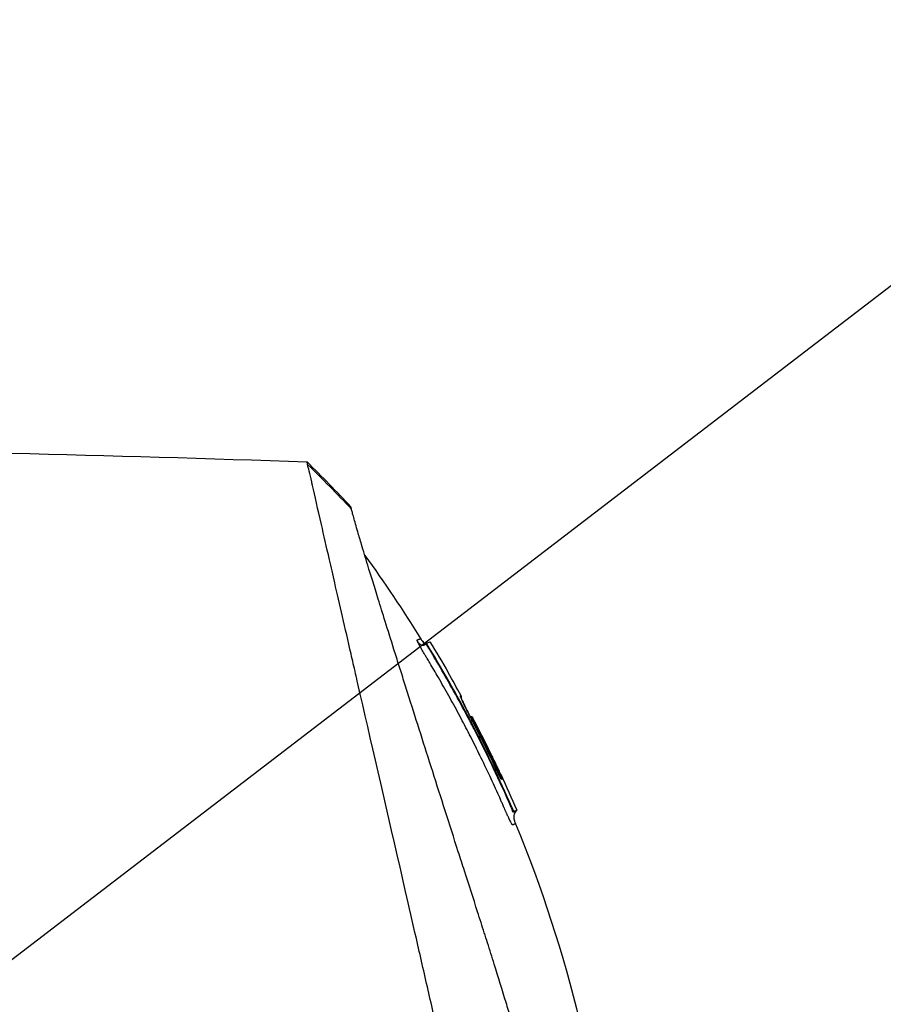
# Model space of a CAD drawing. Header units: millimetres. Extents: x 0 to 4378, y 0 to 2397.
# Tile 486 of 656: x 1515 to 1569, y 1876 to 1937. Entities that reach past the tile are written whole.
import ezdxf

# ---------------------------------------------------------------- set-up
doc = ezdxf.new("R2010")
doc.units = ezdxf.units.MM
doc.header["$LTSCALE"] = 0.2
doc.styles.add('Rainbow-4.0 Style', font='malgunsl.ttf')
doc.styles.add('Rainbow-5.0 Style', font='malgunsl.ttf')
doc.dimstyles.new('Rainbow-4.0 Style', dxfattribs={"dimtxt": 3.5, "dimasz": 2.5, "dimexe": 1, "dimexo": 1, "dimgap": 1, "dimtad": 1, "dimdsep": 46, "dimtxsty": 'Rainbow-4.0 Style', "dimcen": 0, "dimclrd": 251, "dimclre": 251, "dimclrt": 7, "dimazin": 3, "dimtp": 0.1, "dimtm": 0.1, "dimtfac": 0.61, "dimtmove": 0, "dimatfit": 3, "dimfxl": 1, "dimlwd": -1, "dimlwe": -1, "dimarcsym": 1})
doc.dimstyles.new('Rainbow-5.0 Style', dxfattribs={"dimtxt": 4.5, "dimasz": 2.5, "dimexe": 1, "dimexo": 1, "dimgap": 1, "dimtad": 1, "dimdsep": 46, "dimtxsty": 'Rainbow-5.0 Style', "dimcen": 0, "dimclrd": 251, "dimclre": 251, "dimclrt": 7, "dimazin": 3, "dimtp": 0.1, "dimtm": 0.1, "dimtfac": 0.61, "dimtmove": 0, "dimatfit": 3, "dimfxl": 1, "dimlwd": -1, "dimlwe": -1, "dimarcsym": 1})

# ---------------------------------------------------------------- blocks, each defined once
blk = doc.blocks.new('*D148')
at = {"color": 251, "linetype": 'ByBlock', "transparency": 16777216}
for p, q in [((1501.444, 1915.685), (1501.444, 1965.265)), ((1612.144, 1804.581), (1612.144, 1965.265)), ((1513.944, 1960.265), (1599.644, 1960.265))]:
    blk.add_line(p, q, dxfattribs=at)
at = {"color": 251, "transparency": 16777216}
for points in [[(1513.944, 1962.349), (1513.944, 1958.182), (1501.444, 1960.265)], [(1599.644, 1962.349), (1599.644, 1958.182), (1612.144, 1960.265)]]:
    blk.add_solid(points, dxfattribs=at)
at = {"layer": 'Defpoints', "color": 0, "transparency": 16777216}
for p in [(1612.144, 1960.265), (1501.444, 1910.685), (1612.144, 1799.581)]:
    blk.add_point(p, dxfattribs=at)
at = {"color": 7, "transparency": 16777216, "insert": (1556.794, 1974.366), "char_height": 17.5, "attachment_point": 5, "style": 'Rainbow-4.0 Style'}
blk.add_mtext('110.7', dxfattribs=at)
blk = doc.blocks.new('Blk$A17R2-5W24F')
for p, q in [((-71.474, 1397.995), (-71.441, 1398.028)), ((-71.441, 1398.028), (-71.474, 1397.994)), ((-71.441, 1398.028), (-71.474, 1397.994)), ((-71.44, 1398.028), (-71.441, 1398.028)), ((-71.304, 1397.76), (-71.33, 1397.733)), ((-70.107, 1396.189), (-70.103, 1396.191)), ((-69.344, 1394.74), (-69.304, 1394.756)), ((-68.727, 1393.452), (-68.724, 1393.453)), ((-68.587, 1393.414), (-68.626, 1393.399)), ((-68.595, 1393.17), (-68.595, 1393.17)), ((-68.595, 1393.17), (-68.595, 1393.17)), ((-68.531, 1393.2), (-68.594, 1393.167)), ((-67.501, 1391.148), (-67.501, 1391.148)), ((-66.761, 1389.577), (-66.824, 1389.552)), ((-66.193, 1387.811), (-66.165, 1387.839)), ((-66.075, 1387.523), (-66.027, 1387.571)), ((-65.85, 1387.642), (-66.027, 1387.571)), ((-65.85, 1387.642), (-65.898, 1387.594))]:
    blk.add_line(p, q)
for centre, radius, start, end in [((-141.482, 1355.315), 82.251, 28.65417, 29.79846), ((-140.819, 1355.669), 81.499, 25.8226, 27.58961), ((-139.709, 1356.018), 80.096, 23.38669, 25.31635)]:
    blk.add_arc(centre, radius, start, end)
for centre, major_axis, ratio, start_param, end_param in [((-95.83, 1370.693), (-32.061, 52.728), 0.606634, 5.046093, 5.111834), ((-68.714, 1393.352), (-0.0464, 0.0886), 0.999416, 4.712389, 6.054791), ((-68.628, 1393.361), (-0.128, 0.063), 0.594731, 5.762809, 5.79176), ((-140.153, 1355.885), (-19.755, 78.233), 1, 4.895457, 4.945383), ((-140.45, 1355.803), (37.396, -71.919), 1, 1.521054, 1.570796), ((-66.146, 1387.846), (-0.119, 0.275), 0.068445, 1.568989, 3.139782), ((-66.476, 1387.597), (-0.37, 0.869), 0.066623, 2.176603, 2.707657)]:
    blk.add_ellipse(centre, major_axis=major_axis, ratio=ratio, start_param=start_param, end_param=end_param)
for points in [[(-152.255, 1410.19), (-127.792, 1410.436), (-103.317, 1410.132), (-78.867, 1409.281)], [(-78.867, 1409.281), (-77.94, 1408.37), (-77.032, 1407.44), (-76.146, 1406.49)], [(-75.281, 1403.472), (-74.067, 1401.793), (-72.912, 1400.069), (-71.825, 1398.305)], [(-71.825, 1398.305), (-71.825, 1398.305), (-71.825, 1398.305), (-71.825, 1398.305)], [(-71.526, 1397.946), (-71.527, 1397.945), (-71.528, 1397.944), (-71.528, 1397.944)], [(-71.474, 1397.995), (-71.474, 1397.994), (-71.475, 1397.994), (-71.475, 1397.994)], [(-71.474, 1397.995), (-71.474, 1397.995), (-71.474, 1397.995), (-71.474, 1397.995)], [(-71.473, 1397.986), (-71.473, 1397.986), (-71.473, 1397.986), (-71.473, 1397.986)], [(-71.473, 1397.986), (-71.473, 1397.986), (-71.473, 1397.986), (-71.473, 1397.986)], [(-71.441, 1398.028), (-71.441, 1398.028), (-71.441, 1398.028), (-71.441, 1398.028)], [(-71.236, 1398.11), (-70.85, 1397.476), (-70.472, 1396.836), (-70.103, 1396.191)], [(-70.103, 1396.191), (-70.099, 1396.184), (-70.096, 1396.176), (-70.094, 1396.168)], [(-66.842, 1389.875), (-66.5, 1389.135), (-66.169, 1388.391), (-65.85, 1387.642)], [(-66.824, 1389.552), (-66.824, 1389.554), (-66.825, 1389.555), (-66.825, 1389.556)]]:
    blk.add_open_spline(points, degree=3)
for points, knots in [([(-152.255, 1410.19), (-152.255, 1410.19), (-152.168, 1410.102), (-151.823, 1409.757), (-151.566, 1409.501), (-151.007, 1408.942), (-150.749, 1408.683), (-150.073, 1408.008), (-149.632, 1407.567), (-148.859, 1406.793), (-148.562, 1406.497), (-146.042, 1403.977), (-143.013, 1400.948), (-138.409, 1396.344), (-137.449, 1395.384), (-135.963, 1393.898), (-135.449, 1393.384), (-133.813, 1391.748), (-132.672, 1390.607), (-130.919, 1388.854), (-130.319, 1388.254), (-128.4, 1386.335), (-127.067, 1385.002), (-125.371, 1383.307), (-125.025, 1382.96), (-124.319, 1382.254), (-123.961, 1381.896), (-123.24, 1381.175), (-122.878, 1380.813), (-121.659, 1379.594), (-120.799, 1378.734), (-119.043, 1376.979), (-118.147, 1376.082), (-116.937, 1374.873), (-116.626, 1374.561), (-115.729, 1373.664), (-115.143, 1373.079), (-114.064, 1372), (-113.573, 1371.509), (-112.988, 1370.924), (-112.895, 1370.83), (-112.724, 1370.66), (-112.649, 1370.585), (-112.483, 1370.418), (-112.394, 1370.33), (-112.252, 1370.188), (-112.201, 1370.137), (-112.096, 1370.032), (-112.046, 1369.982), (-111.864, 1369.8), (-111.742, 1369.678), (-111.442, 1369.378), (-111.319, 1369.255), (-111.087, 1369.023), (-110.943, 1368.878), (-110.612, 1368.548), (-110.476, 1368.411), (-110.274, 1368.21), (-110.224, 1368.16), (-110.135, 1368.071), (-110.027, 1367.963), (-109.746, 1367.682), (-109.592, 1367.527), (-109.306, 1367.242), (-109.186, 1367.123), (-108.984, 1366.92), (-108.907, 1366.843), (-108.705, 1366.641), (-108.583, 1366.519), (-106.77, 1364.706), (-105.092, 1363.027), (-102.635, 1360.571), (-101.854, 1359.79), (-100.327, 1358.263), (-99.581, 1357.517), (-98.479, 1356.415), (-98.12, 1356.057), (-97.062, 1354.998), (-96.364, 1354.3), (-94.346, 1352.283), (-93.037, 1350.973), (-90.563, 1348.5), (-89.391, 1347.327), (-88.113, 1346.049), (-87.978, 1345.915), (-87.71, 1345.647), (-87.577, 1345.514), (-87.313, 1345.249), (-87.188, 1345.125), (-85.952, 1343.889), (-84.779, 1342.715), (-83.493, 1341.43), (-83.274, 1341.211), (-82.957, 1340.893), (-82.857, 1340.794), (-82.593, 1340.53), (-82.428, 1340.364), (-82.144, 1340.081), (-82.026, 1339.963), (-81.803, 1339.74), (-81.698, 1339.635), (-81.441, 1339.377), (-81.287, 1339.224), (-80.936, 1338.873), (-80.739, 1338.675), (-80.353, 1338.289), (-80.164, 1338.101), (-79.814, 1337.751), (-79.653, 1337.59), (-79.347, 1337.284), (-79.202, 1337.139), (-78.87, 1336.807), (-78.685, 1336.621), (-78.187, 1336.124), (-77.877, 1335.813), (-77.289, 1335.226), (-77.013, 1334.949), (-76.223, 1334.16), (-75.726, 1333.663), (-74.837, 1332.774), (-74.44, 1332.377), (-73.733, 1331.67), (-73.419, 1331.355), (-72.86, 1330.797), (-72.612, 1330.549), (-72.173, 1330.11), (-71.979, 1329.916), (-71.636, 1329.573), (-71.485, 1329.422), (-70.842, 1328.779), (-70.458, 1328.395), (-70.166, 1328.103), (-70.136, 1328.073), (-70.008, 1327.945), (-69.933, 1327.87), (-69.858, 1327.795), (-69.84, 1327.777), (-69.815, 1327.751), (-69.809, 1327.746), (-69.809, 1327.746)], [-65.722169, -65.722169, -65.722169, -65.722169, -62.031487, -62.031487, -58.338756, -58.338756, -55.879853, -55.879853, -52.598147, -52.598147, -50.727335, -50.727335, -37.463141, -37.463141, -34.099083, -34.099083, -32.353511, -32.353511, -28.594411, -28.594411, -26.668972, -26.668972, -22.482567, -22.482567, -21.407846, -21.407846, -20.305538, -20.305538, -19.195523, -19.195523, -16.579733, -16.579733, -13.871633, -13.871633, -12.933021, -12.933021, -11.170861, -11.170861, -9.691103, -9.691103, -9.409822, -9.409822, -9.177731, -9.177731, -8.904003, -8.904003, -8.749378, -8.749378, -8.584793, -8.584793, -8.151236, -8.151236, -7.849406, -7.849406, -7.58232, -7.58232, -7.395073, -7.395073, -7.305232, -7.305232, -7.25344, -7.25344, -7.185996, -7.185996, -7.134968, -7.134968, -7.10336, -7.10336, -7.05618, -7.05618, -6.401955, -6.401955, -6.095755, -6.095755, -5.801185, -5.801185, -5.658718, -5.658718, -5.379628, -5.379628, -4.847074, -4.847074, -4.358082, -4.358082, -4.300239, -4.300239, -4.242832, -4.242832, -4.18603, -4.18603, -3.687784, -3.687784, -3.583851, -3.583851, -3.53625, -3.53625, -3.454867, -3.454867, -3.396463, -3.396463, -3.344487, -3.344487, -3.26809, -3.26809, -3.168336, -3.168336, -3.071553, -3.071553, -2.987712, -2.987712, -2.910471, -2.910471, -2.810406, -2.810406, -2.636803, -2.636803, -2.47522, -2.47522, -2.166968, -2.166968, -1.897063, -1.897063, -1.660768, -1.660768, -1.453936, -1.453936, -1.273271, -1.273271, -1.115084, -1.115084, -0.558531, -0.558531, -0.48901, -0.48901, -0.246248, -0.246248, -0.124709, -0.124709, 0, 0, 0, 0]), ([(-78.83, 1409.118), (-78.83, 1409.12), (-78.831, 1409.124), (-78.833, 1409.131), (-78.834, 1409.134), (-78.836, 1409.144), (-78.837, 1409.15), (-78.841, 1409.168), (-78.844, 1409.179), (-78.851, 1409.21), (-78.855, 1409.227), (-78.864, 1409.267), (-78.867, 1409.281), (-78.867, 1409.281)], [0.000006, 0.000006, 0.000006, 0.000006, 0.0077656, 0.0077656, 0.0144608, 0.0144608, 0.0278513, 0.0278513, 0.0546324, 0.0546324, 0.1081958, 0.1081958, 0.2108644, 0.2108644, 0.2108644, 0.2108644]), ([(-65.704, 1351.829), (-65.815, 1352.321), (-65.923, 1352.802), (-66.156, 1353.833), (-66.29, 1354.405), (-66.694, 1356.137), (-66.947, 1357.289), (-67.362, 1359.094), (-67.573, 1359.956), (-67.9, 1361.395), (-68.02, 1361.943), (-68.227, 1362.848), (-68.333, 1363.301), (-68.46, 1363.859), (-68.487, 1363.975), (-68.535, 1364.189), (-68.559, 1364.293), (-68.702, 1364.919), (-68.823, 1365.449), (-69.324, 1367.634), (-69.705, 1369.293), (-70.151, 1371.24), (-70.209, 1371.495), (-70.384, 1372.258), (-70.502, 1372.774), (-70.744, 1373.826), (-70.866, 1374.361), (-71.109, 1375.423), (-71.23, 1375.949), (-71.596, 1377.545), (-71.84, 1378.612), (-72.309, 1380.671), (-72.534, 1381.67), (-72.865, 1383.104), (-72.98, 1383.602), (-74.039, 1388.185), (-74.92, 1392.05), (-75.806, 1395.919), (-75.901, 1396.336), (-76.042, 1396.949), (-76.088, 1397.151), (-76.503, 1398.963), (-76.843, 1400.446), (-77.262, 1402.274), (-77.371, 1402.75), (-77.657, 1404), (-77.824, 1404.727), (-78.198, 1406.361), (-78.385, 1407.176), (-78.545, 1407.884), (-78.562, 1407.96), (-78.692, 1408.541), (-78.783, 1408.918), (-78.83, 1409.118)], [0.000189, 0.000189, 0.000189, 0.000189, 0.207139, 0.207139, 0.396645, 0.396645, 0.797428, 0.797428, 1.001559, 1.001559, 1.109993, 1.109993, 1.213598, 1.213598, 1.239256, 1.239256, 1.263925, 1.263925, 1.386081, 1.386081, 1.765731, 1.765731, 1.822697, 1.822697, 1.935907, 1.935907, 2.05247, 2.05247, 2.166843, 2.166843, 2.399096, 2.399096, 2.616669, 2.616669, 2.736228, 2.736228, 3.700499, 3.700499, 3.819408, 3.819408, 3.878521, 3.878521, 4.356179, 4.356179, 4.534962, 4.534962, 4.848781, 4.848781, 5.320636, 5.320636, 5.379891, 5.379891, 5.794291, 5.794291, 5.794291, 5.794291]), ([(-152.446, 1408.4), (-152.446, 1408.4), (-152.446, 1408.4), (-151.668, 1407.623), (-151.215, 1407.169), (-150.465, 1406.42), (-150.289, 1406.243), (-148.611, 1404.565), (-146.516, 1402.47), (-143.379, 1399.333), (-142.656, 1398.611), (-140.145, 1396.099), (-138.245, 1394.199), (-135.21, 1391.164), (-134.121, 1390.075), (-130.426, 1386.38), (-127.733, 1383.688), (-123.502, 1379.456), (-121.999, 1377.953), (-118.861, 1374.815), (-117.224, 1373.179), (-115.181, 1371.135), (-114.782, 1370.737), (-114.185, 1370.14), (-113.987, 1369.942), (-113.69, 1369.644), (-113.586, 1369.541), (-113.299, 1369.254), (-113.125, 1369.08), (-112.858, 1368.813), (-112.766, 1368.721), (-112.503, 1368.458), (-112.333, 1368.287), (-110.118, 1366.073), (-108.338, 1364.293), (-104.404, 1360.36), (-102.826, 1358.782), (-100.539, 1356.495), (-99.819, 1355.775), (-96.353, 1352.309), (-93.649, 1349.604), (-90.494, 1346.45), (-89.943, 1345.899), (-88.346, 1344.302), (-87.313, 1343.269), (-85.371, 1341.326), (-84.457, 1340.412), (-82.746, 1338.702), (-81.945, 1337.901), (-80.483, 1336.439), (-79.814, 1335.77), (-78.609, 1334.565), (-78.067, 1334.023), (-76.642, 1332.598), (-75.808, 1331.763), (-74.511, 1330.467), (-74.008, 1329.964), (-73.236, 1329.192), (-72.941, 1328.896), (-72.298, 1328.253), (-72.001, 1327.957), (-71.702, 1327.658), (-71.626, 1327.582), (-71.551, 1327.506), (-71.532, 1327.487), (-71.506, 1327.462), (-71.5, 1327.456), (-71.5, 1327.456)], [-18.405376, -18.405376, -18.405376, -18.405376, -17.174018, -17.174018, -16.364664, -16.364664, -16.133716, -16.133716, -14.283941, -14.283941, -13.757986, -13.757986, -12.511155, -12.511155, -11.8371, -11.8371, -10.260637, -10.260637, -9.40491, -9.40491, -8.48439, -8.48439, -8.259902, -8.259902, -8.1488, -8.1488, -8.092873, -8.092873, -8.006359, -8.006359, -7.960882, -7.960882, -7.87659, -7.87659, -6.866375, -6.866375, -6.187342, -6.187342, -5.873647, -5.873647, -4.670335, -4.670335, -4.41319, -4.41319, -3.917697, -3.917697, -3.458578, -3.458578, -3.03293, -3.03293, -2.653825, -2.653825, -2.321682, -2.321682, -1.740389, -1.740389, -1.304988, -1.304988, -0.979062, -0.979062, -0.489003, -0.489003, -0.244295, -0.244295, -0.122108, -0.122108, 0, 0, 0, 0]), ([(-76.109, 1406.34), (-76.12, 1406.386), (-76.129, 1406.422), (-76.135, 1406.446), (-76.141, 1406.471), (-76.145, 1406.485), (-76.145, 1406.489), (-76.146, 1406.49), (-76.146, 1406.49), (-76.146, 1406.49)], [0.000002, 0.000002, 0.000002, 0.000002, 0.4596165, 0.4596165, 0.4596165, 0.914072, 0.914072, 0.914072, 0.9967277, 0.9967277, 0.9967277, 0.9967277]), ([(-62.176, 1361.662), (-62.303, 1362.074), (-62.434, 1362.499), (-62.703, 1363.369), (-62.842, 1363.816), (-63.266, 1365.187), (-63.561, 1366.141), (-64.476, 1369.104), (-65.127, 1371.214), (-65.843, 1373.533), (-65.886, 1373.672), (-66.022, 1374.114), (-66.114, 1374.412), (-66.309, 1375.042), (-66.41, 1375.371), (-66.75, 1376.471), (-66.999, 1377.276), (-67.387, 1378.521), (-67.525, 1378.962), (-67.798, 1379.826), (-67.933, 1380.251), (-68.139, 1380.895), (-68.208, 1381.113), (-68.551, 1382.181), (-68.824, 1383.03), (-69.224, 1384.273), (-69.352, 1384.671), (-69.754, 1385.924), (-70.024, 1386.771), (-70.555, 1388.432), (-70.814, 1389.246), (-71.323, 1390.845), (-71.572, 1391.627), (-72.057, 1393.155), (-72.293, 1393.9), (-72.633, 1394.975), (-72.743, 1395.322), (-72.904, 1395.835), (-72.958, 1396.003), (-73.113, 1396.496), (-73.217, 1396.826), (-73.369, 1397.311), (-73.42, 1397.472), (-73.663, 1398.243), (-73.842, 1398.816), (-74.167, 1399.856), (-74.311, 1400.319), (-74.687, 1401.531), (-74.904, 1402.233), (-75.239, 1403.332), (-75.368, 1403.76), (-75.569, 1404.432), (-75.647, 1404.695), (-75.82, 1405.286), (-75.904, 1405.582), (-76.002, 1405.936), (-76.03, 1406.039), (-76.076, 1406.213), (-76.095, 1406.284), (-76.109, 1406.34)], [0.000017, 0.000017, 0.000017, 0.000017, 0.176039, 0.176039, 0.352436, 0.352436, 0.705321, 0.705321, 1.409825, 1.409825, 1.455442, 1.455442, 1.551535, 1.551535, 1.656164, 1.656164, 1.900706, 1.900706, 2.034322, 2.034322, 2.163764, 2.163764, 2.23071, 2.23071, 2.493873, 2.493873, 2.618927, 2.618927, 2.888841, 2.888841, 3.15547, 3.15547, 3.421439, 3.421439, 3.688226, 3.688226, 3.819032, 3.819032, 3.88401, 3.88401, 4.01084, 4.01084, 4.07486, 4.07486, 4.323328, 4.323328, 4.540387, 4.540387, 4.920961, 4.920961, 5.206452, 5.206452, 5.420954, 5.420954, 5.743111, 5.743111, 5.904, 5.904, 6.064928, 6.064928, 6.064928, 6.064928]), ([(-72.005, 1398.118), (-72.01, 1398.132), (-72.015, 1398.144), (-72.019, 1398.155), (-72.023, 1398.165), (-72.026, 1398.174), (-72.028, 1398.181), (-72.028, 1398.182), (-72.029, 1398.183), (-72.029, 1398.184), (-72.03, 1398.187), (-72.031, 1398.19), (-72.031, 1398.193), (-72.032, 1398.195), (-72.033, 1398.198), (-72.033, 1398.2), (-72.033, 1398.202), (-72.034, 1398.204), (-72.034, 1398.206), (-72.034, 1398.208), (-72.034, 1398.21), (-72.034, 1398.211), (-72.034, 1398.213), (-72.034, 1398.214), (-72.034, 1398.215), (-72.034, 1398.216), (-72.034, 1398.217), (-72.033, 1398.218), (-72.033, 1398.219), (-72.033, 1398.219), (-72.032, 1398.22), (-72.031, 1398.221), (-72.03, 1398.222), (-72.029, 1398.222), (-72.028, 1398.223), (-72.027, 1398.223), (-72.025, 1398.224), (-72.025, 1398.224), (-72.024, 1398.224), (-72.023, 1398.225), (-72.022, 1398.225), (-72.021, 1398.226), (-72.02, 1398.226), (-72.018, 1398.227), (-72.016, 1398.227), (-72.015, 1398.228), (-72.013, 1398.228), (-72.012, 1398.229), (-72.011, 1398.229), (-72.011, 1398.229), (-72.011, 1398.23), (-72.01, 1398.23), (-72.009, 1398.23), (-72.009, 1398.23), (-72.008, 1398.231), (-72, 1398.234), (-71.993, 1398.237), (-71.986, 1398.24), (-71.979, 1398.243), (-71.972, 1398.245), (-71.965, 1398.248), (-71.964, 1398.249), (-71.963, 1398.249), (-71.962, 1398.249), (-71.961, 1398.25), (-71.961, 1398.25), (-71.96, 1398.25), (-71.952, 1398.254), (-71.944, 1398.257), (-71.936, 1398.26), (-71.928, 1398.263), (-71.921, 1398.266), (-71.914, 1398.269), (-71.908, 1398.271), (-71.901, 1398.274), (-71.895, 1398.277), (-71.892, 1398.278), (-71.889, 1398.279), (-71.887, 1398.28), (-71.886, 1398.28), (-71.886, 1398.28), (-71.886, 1398.28), (-71.883, 1398.282), (-71.88, 1398.283), (-71.877, 1398.284), (-71.87, 1398.287), (-71.863, 1398.289), (-71.858, 1398.292), (-71.85, 1398.295), (-71.843, 1398.298), (-71.838, 1398.3), (-71.833, 1398.302), (-71.83, 1398.303), (-71.828, 1398.304), (-71.826, 1398.305), (-71.825, 1398.305), (-71.825, 1398.305)], [0, 0, 0, 0, 0.015625, 0.015625, 0.015625, 0.0294423, 0.0294423, 0.0294423, 0.03125, 0.03125, 0.03125, 0.0361939, 0.0361939, 0.0361939, 0.0406161, 0.0406161, 0.0406161, 0.04495, 0.04495, 0.04495, 0.0494452, 0.0494452, 0.0494452, 0.0538826, 0.0538826, 0.0538826, 0.0601911, 0.0601911, 0.0601911, 0.0743515, 0.0743515, 0.0743515, 0.08475, 0.08475, 0.08475, 0.09375, 0.09375, 0.09375, 0.0990107, 0.0990107, 0.0990107, 0.1044289, 0.1044289, 0.1044289, 0.1124142, 0.1124142, 0.1124142, 0.1177411, 0.1177411, 0.1177411, 0.1203995, 0.1203995, 0.1203995, 0.125, 0.125, 0.125, 0.1806875, 0.1806875, 0.1806875, 0.237001, 0.237001, 0.237001, 0.2456137, 0.2456137, 0.2456137, 0.25, 0.25, 0.25, 0.3215351, 0.3215351, 0.3215351, 0.3931204, 0.3931204, 0.3931204, 0.4632517, 0.4632517, 0.4632517, 0.4970952, 0.4970952, 0.4970952, 0.5, 0.5, 0.5, 0.5369762, 0.5369762, 0.5369762, 0.6311673, 0.6311673, 0.6311673, 0.762352, 0.762352, 0.762352, 0.8927285, 0.8927285, 0.8927285, 0.9991021, 0.9991021, 0.9991021, 0.9991021]), ([(-71.528, 1397.944), (-71.578, 1397.906), (-71.625, 1397.887), (-71.752, 1397.873), (-71.825, 1397.917), (-71.933, 1398.025), (-71.969, 1398.07), (-72.005, 1398.118)], [0.0914051, 0.0914051, 0.0914051, 0.0914051, 0.3260138, 0.3260138, 0.7678704, 0.7678704, 1, 1, 1, 1]), ([(-66.909, 1388.427), (-66.922, 1388.457), (-66.935, 1388.487), (-66.949, 1388.518), (-67.137, 1388.937), (-67.323, 1389.345), (-67.509, 1389.742), (-67.719, 1390.191), (-67.927, 1390.625), (-68.133, 1391.045), (-68.154, 1391.088), (-68.174, 1391.13), (-68.195, 1391.172), (-68.393, 1391.573), (-68.588, 1391.962), (-68.78, 1392.337), (-68.787, 1392.35), (-68.793, 1392.362), (-68.799, 1392.374), (-68.891, 1392.553), (-68.982, 1392.729), (-69.072, 1392.902), (-69.08, 1392.916), (-69.087, 1392.93), (-69.095, 1392.945), (-69.191, 1393.128), (-69.267, 1393.273), (-69.379, 1393.482), (-69.381, 1393.487), (-69.383, 1393.491), (-69.385, 1393.495), (-69.404, 1393.531), (-69.423, 1393.566), (-69.442, 1393.601), (-69.654, 1393.996), (-69.862, 1394.377), (-70.065, 1394.743), (-70.179, 1394.948), (-70.285, 1395.136), (-70.393, 1395.326), (-70.496, 1395.508), (-70.601, 1395.692), (-70.717, 1395.893), (-70.898, 1396.205), (-71.071, 1396.5), (-71.246, 1396.794), (-71.301, 1396.888), (-71.357, 1396.981), (-71.413, 1397.075), (-71.43, 1397.103), (-71.447, 1397.131), (-71.464, 1397.159), (-71.5, 1397.219), (-71.537, 1397.28), (-71.573, 1397.34), (-71.592, 1397.371), (-71.61, 1397.401), (-71.628, 1397.431), (-71.647, 1397.461), (-71.665, 1397.492), (-71.683, 1397.522), (-71.706, 1397.56), (-71.728, 1397.597), (-71.749, 1397.635), (-71.754, 1397.643), (-71.759, 1397.651), (-71.764, 1397.66), (-71.772, 1397.673), (-71.78, 1397.687), (-71.787, 1397.7), (-71.804, 1397.729), (-71.82, 1397.757), (-71.835, 1397.785), (-71.85, 1397.812), (-71.865, 1397.839), (-71.879, 1397.865), (-71.894, 1397.894), (-71.909, 1397.921), (-71.922, 1397.948), (-71.933, 1397.968), (-71.943, 1397.989), (-71.953, 1398.008), (-71.963, 1398.029), (-71.973, 1398.049), (-71.982, 1398.067), (-71.99, 1398.086), (-71.998, 1398.103), (-72.005, 1398.118)], [0.7479366, 0.7479366, 0.7479366, 0.7479366, 0.75, 0.75, 0.75, 0.7778267, 0.7778267, 0.7778267, 0.8093257, 0.8093257, 0.8093257, 0.8125, 0.8125, 0.8125, 0.8427642, 0.8427642, 0.8427642, 0.84375, 0.84375, 0.84375, 0.8581849, 0.8581849, 0.8581849, 0.859375, 0.859375, 0.859375, 0.8746955, 0.8746955, 0.8746955, 0.875, 0.875, 0.875, 0.8775605, 0.8775605, 0.8775605, 0.90625, 0.90625, 0.90625, 0.9222304, 0.9222304, 0.9222304, 0.9375, 0.9375, 0.9375, 0.9612141, 0.9612141, 0.9612141, 0.96875, 0.96875, 0.96875, 0.9710053, 0.9710053, 0.9710053, 0.9758787, 0.9758787, 0.9758787, 0.9783012, 0.9783012, 0.9783012, 0.9807089, 0.9807089, 0.9807089, 0.9837027, 0.9837027, 0.9837027, 0.984375, 0.984375, 0.984375, 0.9854706, 0.9854706, 0.9854706, 0.987866, 0.987866, 0.987866, 0.9902844, 0.9902844, 0.9902844, 0.9929842, 0.9929842, 0.9929842, 0.9951532, 0.9951532, 0.9951532, 0.9975841, 0.9975841, 0.9975841, 1, 1, 1, 1]), ([(-71.825, 1398.305), (-71.783, 1398.238), (-71.738, 1398.172), (-71.655, 1398.082), (-71.623, 1398.052), (-71.566, 1398.015), (-71.544, 1398.004), (-71.509, 1397.992), (-71.496, 1397.989), (-71.482, 1397.987), (-71.482, 1397.987), (-71.481, 1397.987)], [0, 0, 0, 0, 0.02371749, 0.02371749, 0.03673695, 0.03673695, 0.04404235, 0.04404235, 0.04801388, 0.04801388, 0.04814159, 0.04814159, 0.04814159, 0.04814159]), ([(-71.825, 1398.305), (-71.783, 1398.237), (-71.737, 1398.169), (-71.651, 1398.078), (-71.617, 1398.047), (-71.557, 1398.01), (-71.533, 1397.999), (-71.499, 1397.99), (-71.49, 1397.988), (-71.481, 1397.987)], [0, 0, 0, 0, 0.02416073, 0.02416073, 0.03762888, 0.03762888, 0.04541048, 0.04541048, 0.04812548, 0.04812548, 0.04812548, 0.04812548]), ([(-71.636, 1397.898), (-71.618, 1397.901), (-71.62, 1397.901), (-71.6, 1397.906), (-71.588, 1397.911), (-71.569, 1397.919), (-71.561, 1397.924), (-71.545, 1397.932), (-71.539, 1397.936), (-71.533, 1397.94), (-71.532, 1397.941), (-71.531, 1397.942)], [0.53294754, 0.53294754, 0.53294754, 0.53294754, 0.53649365, 0.53649365, 0.54183041, 0.54183041, 0.54684659, 0.54684659, 0.55419478, 0.55419478, 0.55804031, 0.55804031, 0.55804031, 0.55804031]), ([(-71.526, 1397.946), (-71.525, 1397.947), (-71.524, 1397.947), (-71.523, 1397.948), (-71.522, 1397.948), (-71.521, 1397.949), (-71.521, 1397.95), (-71.518, 1397.952), (-71.517, 1397.953), (-71.515, 1397.955), (-71.514, 1397.956), (-71.512, 1397.958), (-71.51, 1397.959), (-71.507, 1397.962), (-71.505, 1397.963), (-71.501, 1397.968), (-71.497, 1397.971), (-71.488, 1397.98), (-71.481, 1397.987), (-71.475, 1397.993)], [0, 0, 0, 0, 0.00147367, 0.00147367, 0.0034547, 0.0034547, 0.00642972, 0.00642972, 0.00744411, 0.00744411, 0.00794274, 0.00794274, 0.00859454, 0.00859454, 0.00932758, 0.00932758, 0.01061062, 0.01061062, 0.01339547, 0.01339547, 0.01339547, 0.01339547]), ([(-71.33, 1397.733), (-71.33, 1397.734), (-71.331, 1397.734), (-71.332, 1397.736), (-71.332, 1397.737), (-71.333, 1397.738), (-71.334, 1397.74), (-71.335, 1397.741), (-71.335, 1397.743), (-71.336, 1397.744), (-71.339, 1397.748), (-71.342, 1397.754), (-71.346, 1397.76), (-71.35, 1397.766), (-71.354, 1397.772), (-71.358, 1397.779), (-71.363, 1397.788), (-71.369, 1397.798), (-71.375, 1397.808), (-71.38, 1397.816), (-71.385, 1397.825), (-71.39, 1397.834), (-71.395, 1397.842), (-71.4, 1397.851), (-71.405, 1397.86), (-71.411, 1397.869), (-71.416, 1397.878), (-71.421, 1397.887), (-71.426, 1397.896), (-71.431, 1397.904), (-71.436, 1397.913), (-71.438, 1397.916), (-71.439, 1397.919), (-71.441, 1397.923), (-71.446, 1397.93), (-71.449, 1397.937), (-71.452, 1397.943), (-71.455, 1397.947), (-71.457, 1397.951), (-71.458, 1397.954), (-71.459, 1397.956), (-71.46, 1397.958), (-71.461, 1397.96), (-71.464, 1397.965), (-71.466, 1397.969), (-71.467, 1397.972), (-71.469, 1397.976), (-71.47, 1397.979), (-71.471, 1397.981), (-71.472, 1397.984), (-71.473, 1397.986), (-71.474, 1397.987), (-71.474, 1397.989), (-71.474, 1397.99), (-71.475, 1397.99), (-71.475, 1397.991), (-71.475, 1397.992), (-71.475, 1397.992), (-71.475, 1397.992), (-71.475, 1397.993), (-71.475, 1397.993), (-71.475, 1397.993), (-71.475, 1397.993), (-71.475, 1397.993), (-71.475, 1397.993), (-71.475, 1397.993), (-71.475, 1397.994), (-71.474, 1397.994), (-71.474, 1397.994), (-71.474, 1397.994)], [0, 0, 0, 0, 0.0230182, 0.0230182, 0.0230182, 0.0365623, 0.0365623, 0.0365623, 0.0483052, 0.0483052, 0.0483052, 0.0783865, 0.0783865, 0.0783865, 0.1048422, 0.1048422, 0.1048422, 0.1372672, 0.1372672, 0.1372672, 0.1633151, 0.1633151, 0.1633151, 0.1885396, 0.1885396, 0.1885396, 0.2138955, 0.2138955, 0.2138955, 0.2394116, 0.2394116, 0.2394116, 0.25, 0.25, 0.25, 0.2745686, 0.2745686, 0.2745686, 0.2907527, 0.2907527, 0.2907527, 0.3005569, 0.3005569, 0.3005569, 0.3289478, 0.3289478, 0.3289478, 0.3587422, 0.3587422, 0.3587422, 0.3893518, 0.3893518, 0.3893518, 0.4199092, 0.4199092, 0.4199092, 0.4501652, 0.4501652, 0.4501652, 0.4765916, 0.4765916, 0.4765916, 0.5, 0.5, 0.5, 0.652385, 0.652385, 0.652385, 0.8406929, 0.8406929, 0.8406929, 0.8406929]), ([(-71.304, 1397.76), (-71.312, 1397.774), (-71.321, 1397.788), (-71.329, 1397.803), (-71.337, 1397.816), (-71.345, 1397.83), (-71.353, 1397.843), (-71.363, 1397.861), (-71.372, 1397.878), (-71.381, 1397.894), (-71.391, 1397.912), (-71.4, 1397.928), (-71.407, 1397.943), (-71.415, 1397.959), (-71.422, 1397.972), (-71.427, 1397.984), (-71.433, 1397.997), (-71.437, 1398.007), (-71.439, 1398.015), (-71.442, 1398.023), (-71.442, 1398.027), (-71.44, 1398.028)], [-0.04708138, -0.04708138, -0.04708138, -0.04708138, -0.04206146, -0.04206146, -0.04206146, -0.03717861, -0.03717861, -0.03717861, -0.03071826, -0.03071826, -0.03071826, -0.02354664, -0.02354664, -0.02354664, -0.01630306, -0.01630306, -0.01630306, -0.00841398, -0.00841398, -0.00841398, -0.00000018, -0.00000018, -0.00000018, -0.00000018]), ([(-71.44, 1398.028), (-71.371, 1398.056), (-71.319, 1398.077), (-71.252, 1398.104), (-71.236, 1398.11), (-71.236, 1398.11)], [-1.1132491, -1.1132491, -1.1132491, -1.1132491, -0.8232139, -0.8232139, -0.5568836, -0.5568836, -0.5568836, -0.5568836]), ([(-66.165, 1387.839), (-66.906, 1389.551), (-67.706, 1391.236), (-69.421, 1394.545), (-70.334, 1396.166), (-71.304, 1397.76)], [-1.119588, -1.119588, -1.119588, -1.119588, -0.559795, -0.559795, -0.000001, -0.000001, -0.000001, -0.000001]), ([(-68.791, 1393.247), (-68.893, 1393.441), (-68.996, 1393.636), (-69.1, 1393.829), (-69.392, 1394.375), (-69.689, 1394.916), (-69.994, 1395.454), (-70.256, 1395.918), (-70.522, 1396.379), (-70.793, 1396.837), (-70.861, 1396.952), (-70.929, 1397.066), (-70.998, 1397.181), (-71.032, 1397.238), (-71.066, 1397.295), (-71.1, 1397.352), (-71.117, 1397.38), (-71.135, 1397.409), (-71.152, 1397.437), (-71.169, 1397.466), (-71.186, 1397.494), (-71.203, 1397.523), (-71.238, 1397.58), (-71.273, 1397.637), (-71.307, 1397.694), (-71.314, 1397.707), (-71.322, 1397.72), (-71.33, 1397.733)], [0.5421635, 0.5421635, 0.5421635, 0.5421635, 0.6006248, 0.6006248, 0.6006248, 0.7652776, 0.7652776, 0.7652776, 0.9072115, 0.9072115, 0.9072115, 0.942695, 0.942695, 0.942695, 0.9604367, 0.9604367, 0.9604367, 0.9693076, 0.9693076, 0.9693076, 0.9781784, 0.9781784, 0.9781784, 0.9959202, 0.9959202, 0.9959202, 1, 1, 1, 1]), ([(-68.595, 1393.17), (-68.619, 1393.217), (-68.644, 1393.264), (-68.668, 1393.31), (-68.692, 1393.357), (-68.716, 1393.404), (-68.74, 1393.45), (-68.744, 1393.457), (-68.747, 1393.464), (-68.751, 1393.471), (-68.782, 1393.532), (-68.813, 1393.592), (-68.843, 1393.652), (-68.862, 1393.689), (-68.88, 1393.725), (-68.898, 1393.762), (-68.929, 1393.822), (-68.958, 1393.882), (-68.987, 1393.939), (-69.002, 1393.97), (-69.017, 1394.001), (-69.032, 1394.031), (-69.051, 1394.07), (-69.07, 1394.108), (-69.088, 1394.145), (-69.106, 1394.182), (-69.123, 1394.218), (-69.14, 1394.253), (-69.142, 1394.258), (-69.145, 1394.263), (-69.147, 1394.269), (-69.162, 1394.299), (-69.176, 1394.329), (-69.189, 1394.357), (-69.202, 1394.385), (-69.215, 1394.412), (-69.226, 1394.437), (-69.231, 1394.447), (-69.235, 1394.456), (-69.239, 1394.465), (-69.258, 1394.506), (-69.274, 1394.543), (-69.288, 1394.575), (-69.294, 1394.589), (-69.299, 1394.601), (-69.304, 1394.613), (-69.316, 1394.643), (-69.326, 1394.668), (-69.333, 1394.688), (-69.335, 1394.694), (-69.338, 1394.7), (-69.339, 1394.706), (-69.342, 1394.715), (-69.344, 1394.722), (-69.345, 1394.728), (-69.346, 1394.733), (-69.346, 1394.737), (-69.345, 1394.739), (-69.345, 1394.739), (-69.344, 1394.74), (-69.344, 1394.74)], [0, 0, 0, 0, 0.058143, 0.058143, 0.058143, 0.116452, 0.116452, 0.116452, 0.125, 0.125, 0.125, 0.201914, 0.201914, 0.201914, 0.25, 0.25, 0.25, 0.330938, 0.330938, 0.330938, 0.375, 0.375, 0.375, 0.432561, 0.432561, 0.432561, 0.490895, 0.490895, 0.490895, 0.5, 0.5, 0.5, 0.552478, 0.552478, 0.552478, 0.605245, 0.605245, 0.605245, 0.625, 0.625, 0.625, 0.7139, 0.7139, 0.7139, 0.75, 0.75, 0.75, 0.84323, 0.84323, 0.84323, 0.875, 0.875, 0.875, 0.927711, 0.927711, 0.927711, 0.980791, 0.980791, 0.980791, 1, 1, 1, 1]), ([(-69.344, 1394.74), (-69.337, 1394.727), (-69.333, 1394.711), (-69.333, 1394.695), (-69.333, 1394.694), (-69.333, 1394.693), (-69.333, 1394.692)], [0, 0, 0, 0, 0.3749945, 0.3749945, 0.3749945, 0.3929705, 0.3929705, 0.3929705, 0.3929705]), ([(-69.336, 1394.702), (-69.336, 1394.702), (-69.336, 1394.701), (-69.334, 1394.695), (-69.331, 1394.685), (-69.316, 1394.643), (-69.299, 1394.601), (-69.244, 1394.476), (-69.2, 1394.379), (-69.09, 1394.15), (-69.023, 1394.012), (-68.876, 1393.718), (-68.794, 1393.556), (-68.672, 1393.319), (-68.634, 1393.244), (-68.595, 1393.17)], [0.0216016, 0.0216016, 0.0216016, 0.0216016, 0.0269366, 0.0269366, 0.0451291, 0.0451291, 0.0828401, 0.0828401, 0.1358796, 0.1358796, 0.1907023, 0.1907023, 0.2463775, 0.2463775, 0.2715457, 0.2715457, 0.2715457, 0.2715457]), ([(-69.304, 1394.756), (-69.303, 1394.754), (-69.302, 1394.752), (-69.297, 1394.74), (-69.295, 1394.729), (-69.293, 1394.707), (-69.294, 1394.696), (-69.298, 1394.676), (-69.301, 1394.667), (-69.308, 1394.653), (-69.312, 1394.648), (-69.316, 1394.643)], [-0.00087936, -0.00087936, -0.00087936, -0.00087936, 0, 0, 0.00436612, 0.00436612, 0.00867322, 0.00867322, 0.01202355, 0.01202355, 0.01406364, 0.01406364, 0.01406364, 0.01406364]), ([(-67.306, 1390.268), (-67.494, 1390.667), (-67.686, 1391.065), (-68.076, 1391.854), (-68.273, 1392.246), (-68.58, 1392.843), (-68.685, 1393.045), (-68.791, 1393.247)], [0.2429801, 0.2429801, 0.2429801, 0.2429801, 0.362195, 0.362195, 0.4814099, 0.4814099, 0.5421635, 0.5421635, 0.5421635, 0.5421635]), ([(-68.721, 1393.454), (-68.714, 1393.456), (-68.707, 1393.458), (-68.7, 1393.459), (-68.692, 1393.46), (-68.684, 1393.46), (-68.677, 1393.46), (-68.661, 1393.459), (-68.645, 1393.456), (-68.631, 1393.45), (-68.621, 1393.446), (-68.613, 1393.441), (-68.605, 1393.435), (-68.598, 1393.429), (-68.592, 1393.422), (-68.587, 1393.414)], [-0.01932859, -0.01932859, -0.01932859, -0.01932859, -0.01686752, -0.01686752, -0.01686752, -0.01403596, -0.01403596, -0.01403596, -0.0080494, -0.0080494, -0.0080494, -0.00399872, -0.00399872, -0.00399872, -0.00001431, -0.00001431, -0.00001431, -0.00001431]), ([(-68.626, 1393.399), (-68.626, 1393.399), (-68.626, 1393.398), (-68.626, 1393.397), (-68.626, 1393.396), (-68.626, 1393.395), (-68.625, 1393.394), (-68.625, 1393.392), (-68.624, 1393.391), (-68.623, 1393.388), (-68.623, 1393.388), (-68.622, 1393.386), (-68.622, 1393.385), (-68.621, 1393.382), (-68.62, 1393.38), (-68.618, 1393.376), (-68.617, 1393.374), (-68.615, 1393.37), (-68.614, 1393.367), (-68.612, 1393.362), (-68.611, 1393.361), (-68.609, 1393.356), (-68.607, 1393.352), (-68.603, 1393.344), (-68.601, 1393.34), (-68.597, 1393.33), (-68.594, 1393.324), (-68.59, 1393.316), (-68.588, 1393.312), (-68.583, 1393.301), (-68.579, 1393.294), (-68.571, 1393.278), (-68.567, 1393.27), (-68.559, 1393.255), (-68.555, 1393.247), (-68.547, 1393.23), (-68.543, 1393.222), (-68.536, 1393.209), (-68.534, 1393.204), (-68.531, 1393.2)], [0, 0, 0, 0, 0.024339, 0.024339, 0.046422, 0.046422, 0.063135, 0.063135, 0.093918, 0.093918, 0.11053, 0.11053, 0.12627, 0.12627, 0.164466, 0.164466, 0.18889, 0.18889, 0.237395, 0.237395, 0.251509, 0.251509, 0.313558, 0.313558, 0.37668, 0.37668, 0.455034, 0.455034, 0.501837, 0.501837, 0.609274, 0.609274, 0.714679, 0.714679, 0.823425, 0.823425, 0.934378, 0.934378, 1, 1, 1, 1]), ([(-67.1, 1390.424), (-67.123, 1390.472), (-67.146, 1390.521), (-67.17, 1390.57), (-67.203, 1390.64), (-67.238, 1390.712), (-67.273, 1390.785), (-67.285, 1390.811), (-67.298, 1390.838), (-67.311, 1390.864), (-67.332, 1390.908), (-67.354, 1390.953), (-67.376, 1390.999), (-67.398, 1391.045), (-67.42, 1391.091), (-67.442, 1391.137), (-67.448, 1391.148), (-67.453, 1391.158), (-67.458, 1391.169)], [0.6844931, 0.6844931, 0.6844931, 0.6844931, 0.7500001, 0.7500001, 0.7500001, 0.8422739, 0.8422739, 0.8422739, 0.8750003, 0.8750003, 0.8750003, 0.9305213, 0.9305213, 0.9305213, 0.9870219, 0.9870219, 0.9870219, 1, 1, 1, 1]), ([(-66.842, 1389.875), (-66.852, 1389.897), (-66.863, 1389.921), (-66.875, 1389.946), (-66.888, 1389.975), (-66.903, 1390.006), (-66.918, 1390.039), (-66.921, 1390.046), (-66.925, 1390.053), (-66.928, 1390.06), (-66.944, 1390.094), (-66.96, 1390.128), (-66.977, 1390.165), (-66.994, 1390.201), (-67.012, 1390.238), (-67.03, 1390.277), (-67.034, 1390.284), (-67.037, 1390.291), (-67.041, 1390.299), (-67.06, 1390.339), (-67.08, 1390.381), (-67.1, 1390.424)], [0.3830078, 0.3830078, 0.3830078, 0.3830078, 0.4310028, 0.4310028, 0.4310028, 0.4875887, 0.4875887, 0.4875887, 0.5000005, 0.5000005, 0.5000005, 0.5571926, 0.5571926, 0.5571926, 0.6144663, 0.6144663, 0.6144663, 0.6250007, 0.6250007, 0.6250007, 0.6844931, 0.6844931, 0.6844931, 0.6844931]), ([(-66.857, 1389.626), (-66.854, 1389.626), (-66.851, 1389.625), (-66.847, 1389.625), (-66.83, 1389.623), (-66.813, 1389.618), (-66.798, 1389.611), (-66.789, 1389.607), (-66.782, 1389.602), (-66.776, 1389.596), (-66.768, 1389.589), (-66.763, 1389.583), (-66.761, 1389.578)], [0.00339573, 0.00339573, 0.00339573, 0.00339573, 0.00434698, 0.00434698, 0.00434698, 0.0093663, 0.0093663, 0.0093663, 0.01210725, 0.01210725, 0.01210725, 0.01541577, 0.01541577, 0.01541577, 0.01541577]), ([(-66.313, 1387.083), (-66.319, 1387.095), (-66.325, 1387.109), (-66.332, 1387.122), (-66.338, 1387.135), (-66.345, 1387.149), (-66.351, 1387.163), (-66.365, 1387.191), (-66.378, 1387.22), (-66.392, 1387.25), (-66.402, 1387.272), (-66.412, 1387.294), (-66.421, 1387.316), (-66.431, 1387.338), (-66.441, 1387.36), (-66.451, 1387.383), (-66.459, 1387.4), (-66.467, 1387.417), (-66.474, 1387.434), (-66.485, 1387.459), (-66.496, 1387.484), (-66.507, 1387.509), (-66.509, 1387.515), (-66.512, 1387.521), (-66.514, 1387.527), (-66.523, 1387.546), (-66.531, 1387.566), (-66.539, 1387.585), (-66.541, 1387.59), (-66.544, 1387.595), (-66.546, 1387.6), (-66.548, 1387.605), (-66.55, 1387.611), (-66.553, 1387.616), (-66.574, 1387.666), (-66.596, 1387.715), (-66.618, 1387.766), (-66.634, 1387.804), (-66.651, 1387.843), (-66.668, 1387.882), (-66.702, 1387.958), (-66.733, 1388.03), (-66.764, 1388.1), (-66.795, 1388.171), (-66.826, 1388.241), (-66.858, 1388.313), (-66.875, 1388.35), (-66.891, 1388.388), (-66.909, 1388.427)], [0.71415673, 0.71415673, 0.71415673, 0.71415673, 0.71531044, 0.71531044, 0.71531044, 0.7164591, 0.7164591, 0.7164591, 0.71875, 0.71875, 0.71875, 0.72042182, 0.72042182, 0.72042182, 0.72211417, 0.72211417, 0.72211417, 0.72340425, 0.72340425, 0.72340425, 0.72524491, 0.72524491, 0.72524491, 0.72567726, 0.72567726, 0.72567726, 0.72708246, 0.72708246, 0.72708246, 0.72744673, 0.72744673, 0.72744673, 0.72785169, 0.72785169, 0.72785169, 0.73155671, 0.73155671, 0.73155671, 0.734375, 0.734375, 0.734375, 0.73979676, 0.73979676, 0.73979676, 0.74519722, 0.74519722, 0.74519722, 0.74793659, 0.74793659, 0.74793659, 0.74793659]), ([(-66.075, 1387.523), (-66.075, 1387.523), (-66.076, 1387.523), (-66.078, 1387.525), (-66.078, 1387.525), (-66.079, 1387.526), (-66.079, 1387.527), (-66.081, 1387.529), (-66.082, 1387.532), (-66.084, 1387.536), (-66.087, 1387.542), (-66.09, 1387.549), (-66.093, 1387.557), (-66.096, 1387.566), (-66.1, 1387.575), (-66.104, 1387.586), (-66.107, 1387.593), (-66.109, 1387.601), (-66.112, 1387.609), (-66.117, 1387.621), (-66.122, 1387.634), (-66.127, 1387.648), (-66.131, 1387.661), (-66.136, 1387.673), (-66.141, 1387.687), (-66.151, 1387.712), (-66.162, 1387.738), (-66.174, 1387.765), (-66.174, 1387.767), (-66.175, 1387.768), (-66.176, 1387.77), (-66.182, 1387.784), (-66.188, 1387.797), (-66.193, 1387.811)], [0, 0, 0, 0, 0.076992, 0.076992, 0.076992, 0.113476, 0.113476, 0.113476, 0.199772, 0.199772, 0.199772, 0.314498, 0.314498, 0.314498, 0.426157, 0.426157, 0.426157, 0.501078, 0.501078, 0.501078, 0.612909, 0.612909, 0.612909, 0.710514, 0.710514, 0.710514, 0.895841, 0.895841, 0.895841, 0.908214, 0.908214, 0.908214, 1, 1, 1, 1]), ([(-65.898, 1387.594), (-65.898, 1387.594), (-65.902, 1387.593), (-65.911, 1387.589), (-65.92, 1387.586), (-65.933, 1387.58), (-65.951, 1387.573), (-65.968, 1387.566), (-65.991, 1387.557), (-66.017, 1387.546), (-66.024, 1387.544), (-66.031, 1387.541), (-66.038, 1387.538), (-66.041, 1387.537), (-66.045, 1387.535), (-66.049, 1387.534), (-66.052, 1387.532), (-66.056, 1387.531), (-66.06, 1387.529), (-66.064, 1387.528), (-66.068, 1387.526), (-66.072, 1387.524), (-66.073, 1387.524), (-66.074, 1387.524), (-66.075, 1387.523)], [0.5002841, 0.5002841, 0.5002841, 0.5002841, 0.636912, 0.636912, 0.636912, 0.773829, 0.773829, 0.773829, 0.9107426, 0.9107426, 0.9107426, 0.944971, 0.944971, 0.944971, 0.9620852, 0.9620852, 0.9620852, 0.9791994, 0.9791994, 0.9791994, 0.9963136, 0.9963136, 0.9963136, 1, 1, 1, 1]), ([(-65.898, 1387.594), (-65.936, 1387.556), (-65.968, 1387.511), (-66.011, 1387.416), (-66.024, 1387.367), (-66.037, 1387.266), (-66.036, 1387.212), (-66.023, 1387.087), (-66.005, 1387.014), (-65.968, 1386.896), (-65.95, 1386.848), (-65.93, 1386.802)], [0, 0, 0, 0, 0.01623708, 0.01623708, 0.03109565, 0.03109565, 0.04697177, 0.04697177, 0.06901452, 0.06901452, 0.08423847, 0.08423847, 0.08423847, 0.08423847]), ([(-65.93, 1386.802), (-65.93, 1386.802), (-65.931, 1386.801), (-65.934, 1386.8), (-65.936, 1386.799), (-65.941, 1386.797), (-65.943, 1386.797), (-65.949, 1386.794), (-65.954, 1386.792), (-65.962, 1386.789), (-65.964, 1386.788), (-65.974, 1386.784), (-65.981, 1386.781), (-65.998, 1386.774), (-66.006, 1386.771), (-66.025, 1386.763), (-66.036, 1386.759), (-66.054, 1386.752), (-66.06, 1386.749), (-66.066, 1386.747), (-66.067, 1386.746), (-66.071, 1386.745), (-66.075, 1386.743), (-66.08, 1386.741), (-66.081, 1386.741), (-66.084, 1386.74), (-66.085, 1386.739), (-66.088, 1386.738), (-66.088, 1386.738), (-66.089, 1386.738), (-66.089, 1386.738), (-66.091, 1386.737), (-66.092, 1386.737), (-66.095, 1386.735), (-66.097, 1386.735), (-66.1, 1386.734), (-66.101, 1386.734), (-66.102, 1386.733), (-66.103, 1386.733), (-66.104, 1386.733), (-66.104, 1386.733), (-66.105, 1386.732), (-66.105, 1386.732), (-66.106, 1386.732), (-66.107, 1386.732), (-66.107, 1386.731), (-66.107, 1386.731), (-66.108, 1386.731), (-66.108, 1386.731), (-66.109, 1386.731), (-66.109, 1386.731), (-66.11, 1386.731), (-66.11, 1386.731), (-66.112, 1386.73), (-66.113, 1386.731), (-66.116, 1386.733), (-66.116, 1386.733), (-66.117, 1386.734), (-66.118, 1386.734), (-66.121, 1386.737), (-66.124, 1386.74), (-66.13, 1386.747), (-66.133, 1386.751), (-66.14, 1386.761), (-66.144, 1386.767), (-66.153, 1386.78), (-66.157, 1386.787), (-66.163, 1386.796), (-66.164, 1386.797), (-66.165, 1386.799)], [0.5675096, 0.5675096, 0.5675096, 0.5675096, 0.5813991, 0.5813991, 0.5953856, 0.5953856, 0.6039167, 0.6039167, 0.6182676, 0.6182676, 0.625, 0.625, 0.6420973, 0.6420973, 0.65625, 0.65625, 0.671875, 0.671875, 0.6787717, 0.6787717, 0.6796875, 0.6796875, 0.6835937, 0.6835937, 0.6855469, 0.6855469, 0.6870922, 0.6870922, 0.6875, 0.6875, 0.6875436, 0.6875436, 0.6885743, 0.6885743, 0.6897281, 0.6897281, 0.6906377, 0.6906377, 0.691338, 0.691338, 0.6914062, 0.6914062, 0.6921197, 0.6921197, 0.6932165, 0.6932165, 0.6933594, 0.6933594, 0.6941767, 0.6941767, 0.6947694, 0.6947694, 0.6953125, 0.6953125, 0.6966803, 0.6966803, 0.6969329, 0.6969329, 0.6972656, 0.6972656, 0.6986933, 0.6986933, 0.7000829, 0.7000829, 0.7014726, 0.7014726, 0.702837, 0.702837, 0.703125, 0.703125, 0.703125, 0.703125]), ([(-65.93, 1386.802), (-62.644, 1378.893), (-60.636, 1370.367), (-59.711, 1360.384), (-59.61, 1358.926), (-59.496, 1356.529), (-59.465, 1355.592), (-59.437, 1354.128), (-59.43, 1353.577), (-59.428, 1353.075)], [0, 0, 0, 0, 2.569332, 2.569332, 3.007712, 3.007712, 3.288956, 3.288956, 3.446993, 3.446993, 3.446993, 3.446993])]:
    blk.add_open_spline(points, degree=3, knots=knots)

msp = doc.modelspace()

# ---------------------------------------------------------------- block references
msp.add_blockref('Blk$A17R2-5W24F', (1612.144, 499.915))

# ---------------------------------------------------------------- dimensions: what is measured, and where the dimension line sits
dim = msp.add_linear_dim(base=(1612.144, 1960.265), p1=(1501.444, 1910.685), p2=(1612.144, 1799.581), dimstyle='Rainbow-4.0 Style', override={"dimscale": 5})
dim.commit()
dim.dimension.update_dxf_attribs({"geometry": '*D148', "text_midpoint": (1556.794, 1974.366)})

# ---------------------------------------------------------------- leaders
at = {"annotation_type": 0, "has_hookline": 1, "hookline_direction": 0, "text_width": 122.213}
msp.add_leader([(1501.405, 1867.9), (1661.483, 1990.696), (1673.983, 1990.696)], dimstyle='Rainbow-5.0 Style', override={"dimscale": 5, "dimgap": 1, "dimtad": 1}, dxfattribs=at)

doc.saveas('drawing.dxf')
